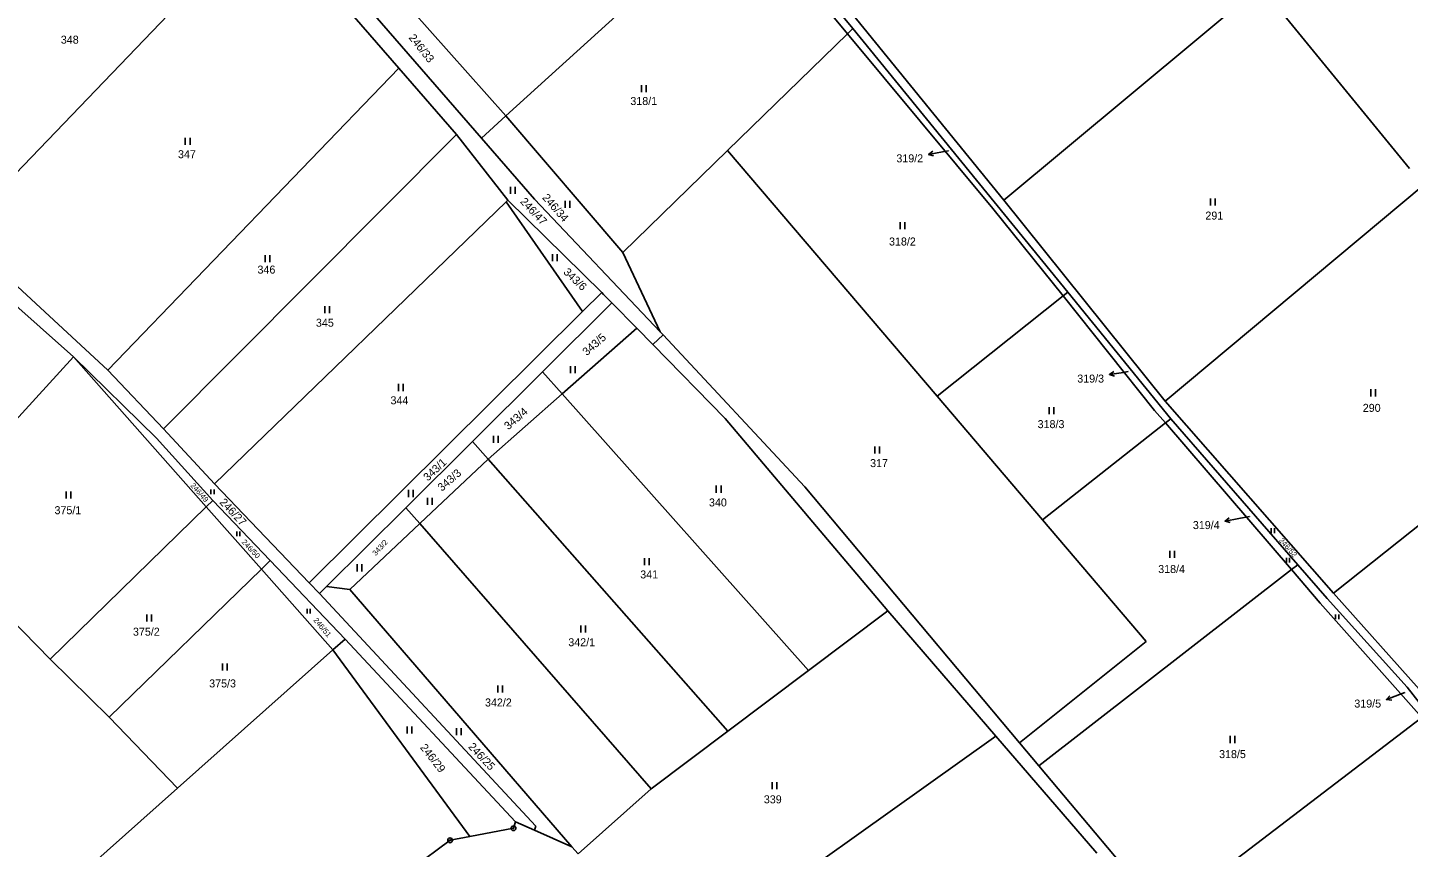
# Model space of a CAD drawing. Extents: x -445050 to -440454, y -1134563 to -1129741.
# Drawn here: x -442429.3 to -442136.1, y -1131200.4 to -1131026.2 of the extents above; entities that cross this region are included whole.
import ezdxf

# ---------------------------------------------------------------- set-up
doc = ezdxf.new("R2010")
doc.units = 0
for name, color, linetype in [('Vrstva 1', 7, 'Continuous'), ('Vrstva 16', 7, 'Continuous'), ('Vrstva 18', 7, 'Continuous'), ('Vrstva 24', 7, 'Continuous'), ('Vrstva 25', 7, 'Continuous'), ('Vrstva 6', 7, 'Continuous')]:
    doc.layers.add(name, color=color, linetype=linetype)

msp = doc.modelspace()

# ---------------------------------------------------------------- linework, layer by layer
at = {"layer": 'Vrstva 1'}
for points in [[(-442378.95, -1131002), (-442443.9, -1131069.76)], [(-442325.67, -1131194.96), (-442326.1, -1131196.32)], [(-442325.67, -1131194.96), (-442321.69, -1131196.74)], [(-442339.6, -1131198.89), (-442335.39, -1131198.09)], [(-442335.39, -1131198.09), (-442326.1, -1131196.32)], [(-442321.69, -1131196.74), (-442313.76, -1131200.29)], [(-442339.6, -1131198.89), (-442355.56, -1131210.77)], [(-442313.76, -1131200.29), (-442312.38, -1131201.77)]]:
    msp.add_lwpolyline(points, dxfattribs=at)
at = {"layer": 'Vrstva 16'}
for p, q in [((-442235.03, -1131052.59), (-442237.98, -1131053.12)), ((-442196.6, -1131099.46), (-442199.56, -1131099.92)), ((-442172.06, -1131130.5), (-442175.01, -1131131.05)), ((-442137.92, -1131167.91), (-442140.72, -1131168.98))]:
    msp.add_line(p, q, dxfattribs=at)
for points in [[(-442236.91, -1131053.44), (-442237.98, -1131053.12), (-442237.09, -1131052.45)], [(-442233.75, -1131052.36), (-442235.03, -1131052.59)], [(-442198.5, -1131100.26), (-442199.56, -1131099.92), (-442198.65, -1131099.27)], [(-442195.56, -1131099.3), (-442196.6, -1131099.46)], [(-442173.93, -1131131.36), (-442175.01, -1131131.05), (-442174.12, -1131130.38)], [(-442169.82, -1131130.08), (-442172.06, -1131130.5)], [(-442139.61, -1131169.09), (-442140.72, -1131168.98), (-442139.97, -1131168.16)], [(-442136.79, -1131167.48), (-442137.92, -1131167.91)]]:
    msp.add_lwpolyline(points, dxfattribs=at)
at = {"layer": 'Vrstva 24'}
for centre, radius in [((-442326.1, -1131196.32), 0.5), ((-442326.1, -1131196.32), 0.1), ((-442339.6, -1131198.89), 0.5), ((-442339.6, -1131198.89), 0.1)]:
    msp.add_circle(centre, radius, dxfattribs=at)
at = {"layer": 'Vrstva 25'}
for p, q in [((-442298.94, -1131039.94), (-442298.94, -1131038.44)), ((-442297.94, -1131039.94), (-442297.94, -1131038.44)), ((-442395.83, -1131051.11), (-442395.83, -1131049.61)), ((-442394.83, -1131051.11), (-442394.83, -1131049.61)), ((-442326.74, -1131061.5), (-442326.74, -1131060)), ((-442325.74, -1131061.5), (-442325.74, -1131060)), ((-442315.15, -1131064.49), (-442315.15, -1131062.99)), ((-442314.15, -1131064.49), (-442314.15, -1131062.99)), ((-442178.07, -1131064), (-442178.07, -1131062.5)), ((-442177.07, -1131064), (-442177.07, -1131062.5)), ((-442244.03, -1131069), (-442244.03, -1131067.5)), ((-442243.03, -1131069), (-442243.03, -1131067.5)), ((-442378.86, -1131076.02), (-442378.86, -1131074.52)), ((-442377.86, -1131076.02), (-442377.86, -1131074.52)), ((-442317.87, -1131075.81), (-442317.87, -1131074.31)), ((-442316.87, -1131075.81), (-442316.87, -1131074.31)), ((-442366.18, -1131086.89), (-442366.18, -1131085.39)), ((-442365.18, -1131086.89), (-442365.18, -1131085.39)), ((-442314.05, -1131099.65), (-442314.05, -1131098.15)), ((-442313.05, -1131099.65), (-442313.05, -1131098.15)), ((-442350.57, -1131103.42), (-442350.57, -1131101.92)), ((-442349.57, -1131103.42), (-442349.57, -1131101.92)), ((-442144.04, -1131104.55), (-442144.04, -1131103.05)), ((-442143.04, -1131104.55), (-442143.04, -1131103.05)), ((-442212.39, -1131108.34), (-442212.39, -1131106.84)), ((-442211.39, -1131108.34), (-442211.39, -1131106.84)), ((-442330.36, -1131114.45), (-442330.36, -1131112.95)), ((-442329.36, -1131114.45), (-442329.36, -1131112.95)), ((-442249.4, -1131116.68), (-442249.4, -1131115.18)), ((-442248.4, -1131116.68), (-442248.4, -1131115.18)), ((-442421.17, -1131126.24), (-442421.17, -1131124.74)), ((-442420.17, -1131126.24), (-442420.17, -1131124.74)), ((-442390.41, -1131125.32), (-442390.41, -1131124.31)), ((-442389.73, -1131125.32), (-442389.73, -1131124.31)), ((-442348.43, -1131125.94), (-442348.43, -1131124.44)), ((-442347.43, -1131125.94), (-442347.43, -1131124.44)), ((-442283.05, -1131125.02), (-442283.05, -1131123.52)), ((-442282.05, -1131125.02), (-442282.05, -1131123.52)), ((-442344.4, -1131127.62), (-442344.4, -1131126.12)), ((-442343.4, -1131127.62), (-442343.4, -1131126.12)), ((-442384.9, -1131134.27), (-442384.9, -1131133.27)), ((-442384.23, -1131134.27), (-442384.23, -1131133.27)), ((-442165.18, -1131133.6), (-442165.18, -1131132.59)), ((-442164.52, -1131133.6), (-442164.52, -1131132.59)), ((-442298.29, -1131140.4), (-442298.29, -1131138.9)), ((-442297.29, -1131140.4), (-442297.29, -1131138.9)), ((-442186.74, -1131138.85), (-442186.74, -1131137.35)), ((-442185.74, -1131138.85), (-442185.74, -1131137.35)), ((-442161.98, -1131139.85), (-442161.98, -1131138.84)), ((-442161.32, -1131139.85), (-442161.32, -1131138.84)), ((-442359.33, -1131141.74), (-442359.33, -1131140.24)), ((-442358.33, -1131141.74), (-442358.33, -1131140.24)), ((-442404.02, -1131152.42), (-442404.02, -1131150.92)), ((-442403.02, -1131152.42), (-442403.02, -1131150.92)), ((-442369.97, -1131150.68), (-442369.97, -1131149.68)), ((-442369.29, -1131150.68), (-442369.29, -1131149.68)), ((-442151.52, -1131151.89), (-442151.52, -1131150.89)), ((-442150.85, -1131151.89), (-442150.85, -1131150.89)), ((-442311.83, -1131154.73), (-442311.83, -1131153.23)), ((-442310.83, -1131154.73), (-442310.83, -1131153.23)), ((-442387.94, -1131162.81), (-442387.94, -1131161.31)), ((-442386.94, -1131162.81), (-442386.94, -1131161.31)), ((-442329.44, -1131167.49), (-442329.44, -1131165.99)), ((-442328.44, -1131167.49), (-442328.44, -1131165.99)), ((-442348.7, -1131176.19), (-442348.7, -1131174.69)), ((-442347.7, -1131176.19), (-442347.7, -1131174.69)), ((-442338.22, -1131176.56), (-442338.22, -1131175.06)), ((-442337.22, -1131176.56), (-442337.22, -1131175.06)), ((-442173.91, -1131178.21), (-442173.91, -1131176.71)), ((-442172.91, -1131178.21), (-442172.91, -1131176.71)), ((-442271.22, -1131188), (-442271.22, -1131186.5)), ((-442270.22, -1131188), (-442270.22, -1131186.5))]:
    msp.add_line(p, q, dxfattribs=at)
at = {"layer": 'Vrstva 6'}
for points in [[(-442327.73, -1131044.93), (-442279.47, -1131001.1)], [(-442350.45, -1131034.83), (-442378.95, -1131002)], [(-442271.33, -1131005.42), (-442254.07, -1131026.37)], [(-442351.94, -1131017.64), (-442327.73, -1131044.93)], [(-442167.48, -1131017.37), (-442222.02, -1131062.84)], [(-442356.97, -1131021.97), (-442332.91, -1131049.7)], [(-442256.67, -1131020.11), (-442222.02, -1131062.84)], [(-442135.8, -1131056.16), (-442165.78, -1131019.46)], [(-442258.67, -1131023.33), (-442255.2, -1131027.5)], [(-442280.66, -1131052.3), (-442255.2, -1131027.5)], [(-442254.07, -1131026.37), (-442255.2, -1131027.5)], [(-442255.2, -1131027.5), (-442224.29, -1131064.6)], [(-442254.07, -1131026.37), (-442208.41, -1131082.41)], [(-442350.45, -1131034.83), (-442412.3, -1131098.97)], [(-442338.22, -1131048.91), (-442350.45, -1131034.83)], [(-442332.91, -1131049.7), (-442327.73, -1131044.93)], [(-442327.73, -1131044.93), (-442302.91, -1131073.98)], [(-442338.22, -1131048.91), (-442400.48, -1131111.45)], [(-442338.22, -1131048.91), (-442327.34, -1131062.86)], [(-442332.91, -1131049.7), (-442321.67, -1131062.66)], [(-442302.91, -1131073.98), (-442280.66, -1131052.3)], [(-442236.15, -1131104.51), (-442280.66, -1131052.3)], [(-442132.91, -1131059.74), (-442187.72, -1131105.59)], [(-442389.64, -1131123.11), (-442327.72, -1131063.23)], [(-442327.72, -1131063.23), (-442327.34, -1131062.86)], [(-442327.72, -1131063.23), (-442311.44, -1131086.5)], [(-442327.34, -1131062.86), (-442307.4, -1131082.49)], [(-442294.95, -1131090.86), (-442321.67, -1131062.66)], [(-442222.02, -1131062.84), (-442187.72, -1131105.59)], [(-442224.29, -1131064.6), (-442209.39, -1131083.22)], [(-442448.63, -1131070.38), (-442419.59, -1131096.16)], [(-442443.9, -1131069.76), (-442412.3, -1131098.97)], [(-442294.95, -1131090.86), (-442302.91, -1131073.98)], [(-442311.44, -1131086.5), (-442307.4, -1131082.49)], [(-442307.4, -1131082.49), (-442306.99, -1131082.89)], [(-442306.99, -1131082.89), (-442305.21, -1131084.69)], [(-442209.39, -1131083.22), (-442236.15, -1131104.51)], [(-442208.41, -1131082.41), (-442209.39, -1131083.22)], [(-442209.39, -1131083.22), (-442189.96, -1131107.52)], [(-442208.41, -1131082.41), (-442186.53, -1131109.29)], [(-442369.52, -1131144.15), (-442311.44, -1131086.5)], [(-442319.94, -1131099.33), (-442305.21, -1131084.69)], [(-442305.21, -1131084.69), (-442299.91, -1131090.09)], [(-442299.91, -1131090.09), (-442315.76, -1131104.02)], [(-442299.91, -1131090.09), (-442296.53, -1131093.55)], [(-442294.35, -1131091.5), (-442296.53, -1131093.55)], [(-442294.95, -1131090.86), (-442294.35, -1131091.5)], [(-442294.35, -1131091.5), (-442264.27, -1131123.78)], [(-442296.53, -1131093.55), (-442281.2, -1131109.27)], [(-442419.59, -1131096.16), (-442452.35, -1131132.05)], [(-442419.59, -1131096.16), (-442401.98, -1131113.42)], [(-442419.59, -1131096.16), (-442391.39, -1131128.02)], [(-442412.3, -1131098.97), (-442400.48, -1131111.45)], [(-442334.83, -1131114.14), (-442319.94, -1131099.33)], [(-442319.94, -1131099.33), (-442315.76, -1131104.02)], [(-442315.76, -1131104.02), (-442331.54, -1131117.88)], [(-442315.76, -1131104.02), (-442263.45, -1131162.81)], [(-442213.74, -1131130.82), (-442236.15, -1131104.51)], [(-442187.72, -1131105.59), (-442151.96, -1131146.36)], [(-442099.14, -1131104.35), (-442151.96, -1131146.36)], [(-442281.2, -1131109.27), (-442246.63, -1131150.15)], [(-442213.74, -1131130.82), (-442187.67, -1131110.19)], [(-442187.67, -1131110.19), (-442189.96, -1131107.52)], [(-442187.67, -1131110.19), (-442186.53, -1131109.29)], [(-442187.67, -1131110.19), (-442160.9, -1131141.36)], [(-442186.53, -1131109.29), (-442159.56, -1131140.32)], [(-442400.48, -1131111.45), (-442389.64, -1131123.11)], [(-442401.98, -1131113.42), (-442389.98, -1131126.65)], [(-442334.83, -1131114.14), (-442348.99, -1131128.21)], [(-442334.83, -1131114.14), (-442331.54, -1131117.88)], [(-442346.05, -1131131.58), (-442331.54, -1131117.88)], [(-442331.54, -1131117.88), (-442280.6, -1131175.72)], [(-442389.64, -1131123.11), (-442369.52, -1131144.15)], [(-442218.68, -1131178.16), (-442264.27, -1131123.78)], [(-442391.39, -1131128.02), (-442389.98, -1131126.65)], [(-442389.98, -1131126.65), (-442377.78, -1131139.46)], [(-442424.56, -1131160.37), (-442391.39, -1131128.02)], [(-442391.39, -1131128.02), (-442379.65, -1131141.28)], [(-442348.99, -1131128.21), (-442365.86, -1131144.98)], [(-442348.99, -1131128.21), (-442346.05, -1131131.58)], [(-442360.89, -1131145.6), (-442346.05, -1131131.58)], [(-442346.05, -1131131.58), (-442296.88, -1131187.98)], [(-442213.74, -1131130.82), (-442191.78, -1131156.65)], [(-442377.78, -1131139.46), (-442379.65, -1131141.28)], [(-442377.78, -1131139.46), (-442361.91, -1131156.15)], [(-442379.65, -1131141.28), (-442412.03, -1131172.73)], [(-442379.65, -1131141.28), (-442364.48, -1131158.42)], [(-442160.9, -1131141.36), (-442214.52, -1131183.09)], [(-442159.56, -1131140.32), (-442160.9, -1131141.36)], [(-442154.79, -1131148.48), (-442160.9, -1131141.36)], [(-442159.56, -1131140.32), (-442153.32, -1131147.5)], [(-442441.96, -1131142.63), (-442424.56, -1131160.37)], [(-442367.34, -1131146.44), (-442369.52, -1131144.15)], [(-442365.86, -1131144.98), (-442367.34, -1131146.44)], [(-442360.89, -1131145.6), (-442365.86, -1131144.98)], [(-442367.34, -1131146.44), (-442321.37, -1131195.88)], [(-442360.89, -1131145.6), (-442313.76, -1131200.29)], [(-442153.32, -1131147.5), (-442136.33, -1131166.36)], [(-442151.96, -1131146.36), (-442133.76, -1131166.75)], [(-442263.45, -1131162.81), (-442246.63, -1131150.15)], [(-442246.63, -1131150.15), (-442223.72, -1131176.73)], [(-442133.2, -1131172.8), (-442154.79, -1131148.48)], [(-442361.91, -1131156.15), (-442364.48, -1131158.42)], [(-442361.91, -1131156.15), (-442325.67, -1131194.96)], [(-442191.78, -1131156.65), (-442218.68, -1131178.16)], [(-442364.48, -1131158.42), (-442397.46, -1131187.78)], [(-442364.48, -1131158.42), (-442335.39, -1131198.09)], [(-442424.56, -1131160.37), (-442412.03, -1131172.73)], [(-442280.6, -1131175.72), (-442263.45, -1131162.81)], [(-442136.33, -1131166.36), (-442131.98, -1131171.87)], [(-442412.03, -1131172.73), (-442397.46, -1131187.78)], [(-442133.2, -1131172.8), (-442188.01, -1131214.62)], [(-442296.88, -1131187.98), (-442280.6, -1131175.72)], [(-442223.72, -1131176.73), (-442290.03, -1131224.07)], [(-442223.72, -1131176.73), (-442202.27, -1131201.61)], [(-442218.68, -1131178.16), (-442214.52, -1131183.09)], [(-442214.52, -1131183.09), (-442188.01, -1131214.62)], [(-442397.46, -1131187.78), (-442435.23, -1131221.39)], [(-442296.88, -1131187.98), (-442312.38, -1131201.77)], [(-442321.37, -1131195.88), (-442321.69, -1131196.74)]]:
    msp.add_lwpolyline(points, dxfattribs=at)

# ---------------------------------------------------------------- texts
at = {"layer": 'Vrstva 16'}
for s, p in [('319/2', (-442244.81, -1131054.82)), ('319/3', (-442206.39, -1131101.62)), ('319/4', (-442181.84, -1131132.75)), ('319/5', (-442147.55, -1131170.68))]:
    msp.add_text(s, height=1.7, dxfattribs=at).set_placement(p)
at = {"layer": 'Vrstva 18'}
for s, height, p in [('348', 1.7, (-442422.27, -1131029.6)), ('318/1', 1.7, (-442301.31, -1131042.64)), ('347', 1.7, (-442397.38, -1131053.94)), ('319/2', 0.1, (-442233.92, -1131052.36)), ('291', 1.7, (-442179.18, -1131066.98)), ('318/2', 1.7, (-442246.37, -1131072.49)), ('346', 1.7, (-442380.5, -1131078.46)), ('345', 1.7, (-442368.09, -1131089.75)), ('319/3', 0.1, (-442195.73, -1131099.3)), ('344', 1.7, (-442352.25, -1131106.24)), ('290', 1.7, (-442145.75, -1131107.84)), ('318/3', 1.7, (-442214.81, -1131111.3)), ('317', 1.7, (-442250.39, -1131119.58)), ('340', 1.7, (-442284.61, -1131127.94)), ('375/1', 1.7, (-442423.61, -1131129.59)), ('319/4', 0.1, (-442169.99, -1131130.08)), ('341', 1.7, (-442299.21, -1131143.24)), ('318/4', 1.7, (-442189.2, -1131142.09)), ('375/2', 1.7, (-442406.95, -1131155.41)), ('342/1', 1.7, (-442314.49, -1131157.65)), ('375/3', 1.7, (-442390.76, -1131166.4)), ('342/2', 1.7, (-442332.18, -1131170.45)), ('319/5', 0.1, (-442136.96, -1131167.48)), ('318/5', 1.7, (-442176.27, -1131181.42)), ('339', 1.7, (-442272.96, -1131191.03))]:
    msp.add_text(s, height=height, dxfattribs=at).set_placement(p)
for s, height, rotation, p in [('246/33', 1.7, 308.6325, (-442348.48, -1131028.38)), ('246/47', 1.7, 313.0992, (-442324.84, -1131063.26)), ('246/34', 1.7, 311.0526, (-442320.13, -1131062.39)), ('343/6', 1.7, 316.3479, (-442315.67, -1131078.3)), ('343/5', 1.7, 41.2209, (-442310.57, -1131096.01)), ('343/4', 1.7, 40.9041, (-442327.22, -1131111.77)), ('343/1', 1.7, 43.2288, (-442344.32, -1131122.67)), ('343/3', 1.7, 40.986, (-442341.34, -1131124.83)), ('246/49', 1.14, 311.6822, (-442394.83, -1131123.56)), ('246/27', 1.7, 313.3053, (-442388.69, -1131127.17)), ('246/50', 1.14, 313.0908, (-442383.94, -1131135.59)), ('343/2', 1.14, 47.4276, (-442355.4, -1131138.53)), ('246/52', 1.14, 311.2295, (-442163.63, -1131135.23)), ('246/51', 1.14, 310.1673, (-442368.7, -1131152.17)), ('246/29', 1.7, 308.1393, (-442346.06, -1131179.21)), ('246/25', 1.7, 313.2198, (-442335.86, -1131179.11))]:
    msp.add_text(s, height=height, rotation=rotation, dxfattribs=at).set_placement(p)

doc.saveas('drawing.dxf')
